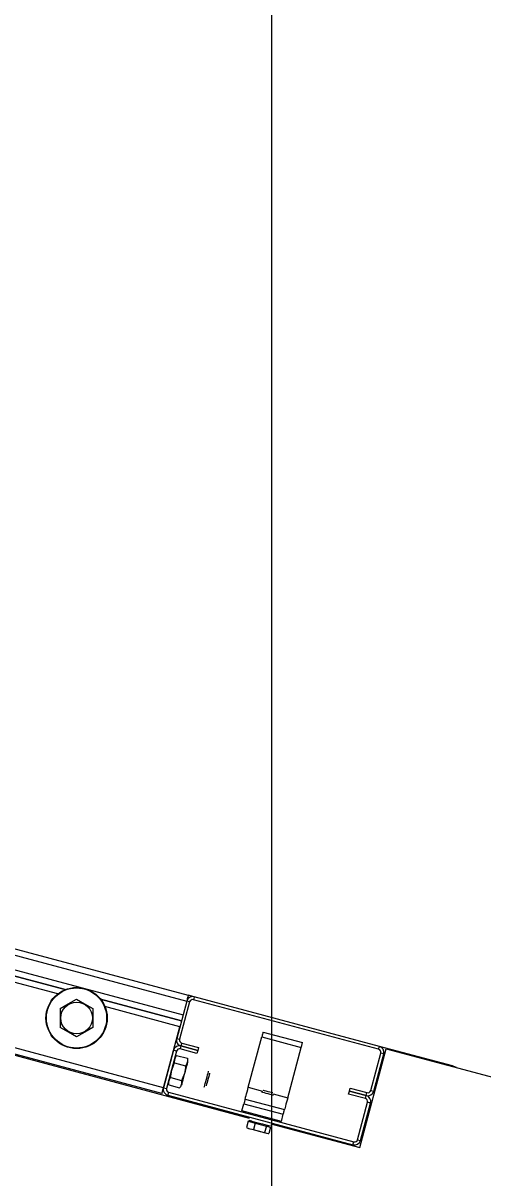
# Model space of a CAD drawing. Extents: x -264205 to -263659, y -1242401 to -1242060.
# Drawn here: x -263908.508 to -263908.294, y -1242121.535 to -1242120.997 of the extents above; entities that cross this region are included whole.
import ezdxf

# ---------------------------------------------------------------- set-up
doc = ezdxf.new("R2010")
doc.units = 0
doc.layers.add('OSI_STAVBY_KFA', color=7, linetype='Continuous')
doc.layers.add('SITUACIA_DSP_2D', color=7, linetype='Continuous')

msp = doc.modelspace()

# ---------------------------------------------------------------- linework, layer by layer
at = {"layer": 'OSI_STAVBY_KFA'}
msp.add_line((-263908.39279, -1242083.23724), (-263908.39279, -1242246.70724), dxfattribs=at)
at = {"layer": 'SITUACIA_DSP_2D'}
for p, q in [((-263908.8077, -1242121.34893), (-263908.43147, -1242121.44974)), ((-263908.80844, -1242121.35168), (-263908.43221, -1242121.45249)), ((-263908.81016, -1242121.3581), (-263908.43393, -1242121.45891)), ((-263908.48881, -1242121.44716), (-263908.75676, -1242121.37536)), ((-263908.75676, -1242121.37536), (-263908.48881, -1242121.44716)), ((-263908.4923, -1242121.44917), (-263908.75474, -1242121.37885)), ((-263908.85358, -1242121.38627), (-263908.40305, -1242121.50699)), ((-263908.44303, -1242121.49287), (-263908.81926, -1242121.39206)), ((-263908.44377, -1242121.49562), (-263908.81999, -1242121.39481)), ((-263908.48735, -1242121.45383), (-263908.4835, -1242121.45161)), ((-263908.4835, -1242121.45161), (-263908.47975, -1242121.45377)), ((-263908.43467, -1242121.46167), (-263908.47229, -1242121.45159)), ((-263908.47229, -1242121.45159), (-263908.43467, -1242121.46167)), ((-263908.43221, -1242121.45249), (-263908.43688, -1242121.46993)), ((-263908.43221, -1242121.45249), (-263908.43393, -1242121.45891)), ((-263908.43206, -1242121.45195), (-263908.43221, -1242121.45249)), ((-263908.43083, -1242121.45286), (-263908.43221, -1242121.45249)), ((-263908.43193, -1242121.45144), (-263908.43206, -1242121.45195)), ((-263908.4318, -1242121.45096), (-263908.43193, -1242121.45144)), ((-263908.43169, -1242121.45054), (-263908.4318, -1242121.45096)), ((-263908.4316, -1242121.4502), (-263908.43169, -1242121.45054)), ((-263908.43153, -1242121.44995), (-263908.4316, -1242121.4502)), ((-263908.43149, -1242121.44979), (-263908.43153, -1242121.44995)), ((-263908.43147, -1242121.44974), (-263908.43149, -1242121.44979)), ((-263908.42872, -1242121.45048), (-263908.43147, -1242121.44974)), ((-263908.42872, -1242121.45048), (-263908.42909, -1242121.45185)), ((-263908.34283, -1242121.47496), (-263908.42909, -1242121.45185)), ((-263908.34246, -1242121.47359), (-263908.42872, -1242121.45048)), ((-263908.4911, -1242121.456), (-263908.48735, -1242121.45383)), ((-263908.4911, -1242121.456), (-263908.4911, -1242121.45979)), ((-263908.47975, -1242121.45377), (-263908.4759, -1242121.456)), ((-263908.4759, -1242121.456), (-263908.4759, -1242121.45979)), ((-263908.43541, -1242121.46442), (-263908.47028, -1242121.45508)), ((-263908.43083, -1242121.45286), (-263908.4355, -1242121.47029)), ((-263908.4911, -1242121.45979), (-263908.4911, -1242121.46367)), ((-263908.4759, -1242121.45979), (-263908.4759, -1242121.46367)), ((-263908.4911, -1242121.46367), (-263908.4911, -1242121.46477)), ((-263908.48725, -1242121.467), (-263908.4911, -1242121.46477)), ((-263908.4835, -1242121.46916), (-263908.48725, -1242121.467)), ((-263908.47965, -1242121.46693), (-263908.4835, -1242121.46916)), ((-263908.4759, -1242121.46477), (-263908.47965, -1242121.46693)), ((-263908.4759, -1242121.46367), (-263908.4759, -1242121.46477)), ((-263908.44303, -1242121.49287), (-263908.43541, -1242121.46442)), ((-263908.39711, -1242121.46871), (-263908.39723, -1242121.46914)), ((-263908.397, -1242121.4683), (-263908.39711, -1242121.46871)), ((-263908.3969, -1242121.46792), (-263908.397, -1242121.4683)), ((-263908.39681, -1242121.46758), (-263908.3969, -1242121.46792)), ((-263908.39674, -1242121.46731), (-263908.39681, -1242121.46758)), ((-263908.39668, -1242121.46711), (-263908.39674, -1242121.46731)), ((-263908.39665, -1242121.46698), (-263908.39668, -1242121.46711)), ((-263908.39664, -1242121.46694), (-263908.39665, -1242121.46698)), ((-263908.39664, -1242121.46694), (-263908.37829, -1242121.47186)), ((-263908.43688, -1242121.46993), (-263908.4355, -1242121.47029)), ((-263908.43487, -1242121.47342), (-263908.43523, -1242121.47479)), ((-263908.4345, -1242121.47204), (-263908.43487, -1242121.47342)), ((-263908.42707, -1242121.47551), (-263908.43487, -1242121.47342)), ((-263908.43487, -1242121.47342), (-263908.42707, -1242121.47551)), ((-263908.4345, -1242121.47204), (-263908.4267, -1242121.47413)), ((-263908.4267, -1242121.47413), (-263908.42707, -1242121.47551)), ((-263908.40352, -1242121.49263), (-263908.39723, -1242121.46914)), ((-263908.39723, -1242121.46914), (-263908.37888, -1242121.47406)), ((-263908.38517, -1242121.49755), (-263908.37888, -1242121.47406)), ((-263908.37888, -1242121.47406), (-263908.37876, -1242121.47363)), ((-263908.37876, -1242121.47363), (-263908.37865, -1242121.47322)), ((-263908.37865, -1242121.47322), (-263908.37855, -1242121.47283)), ((-263908.37855, -1242121.47283), (-263908.37846, -1242121.4725)), ((-263908.37846, -1242121.4725), (-263908.37839, -1242121.47223)), ((-263908.37839, -1242121.47223), (-263908.37833, -1242121.47202)), ((-263908.37833, -1242121.47202), (-263908.3783, -1242121.4719)), ((-263908.3783, -1242121.4719), (-263908.37829, -1242121.47186)), ((-263908.34283, -1242121.47496), (-263908.34246, -1242121.47359)), ((-263908.30842, -1242121.48271), (-263908.34246, -1242121.47359)), ((-263908.43836, -1242121.47543), (-263908.44303, -1242121.49287)), ((-263908.43698, -1242121.4758), (-263908.44165, -1242121.49323)), ((-263908.43698, -1242121.4758), (-263908.43836, -1242121.47543)), ((-263908.4378, -1242121.4797), (-263908.43724, -1242121.47827)), ((-263908.43724, -1242121.47827), (-263908.4369, -1242121.47778)), ((-263908.4369, -1242121.47778), (-263908.4318, -1242121.47915)), ((-263908.42743, -1242121.47688), (-263908.43523, -1242121.47479)), ((-263908.4318, -1242121.47915), (-263908.43182, -1242121.48067)), ((-263908.42707, -1242121.47551), (-263908.42743, -1242121.47688)), ((-263908.35159, -1242121.52078), (-263908.33925, -1242121.47472)), ((-263908.34649, -1242121.49414), (-263908.34182, -1242121.47671)), ((-263908.34512, -1242121.49451), (-263908.34045, -1242121.47708)), ((-263908.34045, -1242121.47708), (-263908.34182, -1242121.47671)), ((-263908.33925, -1242121.47472), (-263908.15058, -1242121.52527)), ((-263908.43962, -1242121.48742), (-263908.43916, -1242121.48472)), ((-263908.43916, -1242121.48472), (-263908.43822, -1242121.48206)), ((-263908.43822, -1242121.48206), (-263908.43783, -1242121.48123)), ((-263908.43783, -1242121.48123), (-263908.4378, -1242121.4797)), ((-263908.43783, -1242121.48123), (-263908.43272, -1242121.48259)), ((-263908.4328, -1242121.48352), (-263908.43329, -1242121.48621)), ((-263908.43272, -1242121.48259), (-263908.4328, -1242121.48352)), ((-263908.4328, -1242121.48516), (-263908.43245, -1242121.48385)), ((-263908.43238, -1242121.4821), (-263908.43272, -1242121.48259)), ((-263908.43245, -1242121.48385), (-263908.43214, -1242121.48269)), ((-263908.43182, -1242121.48067), (-263908.43238, -1242121.4821)), ((-263908.43214, -1242121.48269), (-263908.43189, -1242121.48175)), ((-263908.43189, -1242121.48175), (-263908.43171, -1242121.48109)), ((-263908.43171, -1242121.48109), (-263908.43162, -1242121.48075)), ((-263908.43162, -1242121.48075), (-263908.43161, -1242121.48071)), ((-263908.30706, -1242121.48322), (-263908.30842, -1242121.48271)), ((-263908.30661, -1242121.48346), (-263908.30706, -1242121.48322)), ((-263908.44059, -1242121.49156), (-263908.44057, -1242121.49003)), ((-263908.44057, -1242121.49003), (-263908.44001, -1242121.4886)), ((-263908.44001, -1242121.4886), (-263908.43967, -1242121.48811)), ((-263908.43967, -1242121.48811), (-263908.43962, -1242121.48742)), ((-263908.43967, -1242121.48811), (-263908.43457, -1242121.48948)), ((-263908.43457, -1242121.48948), (-263908.43459, -1242121.491)), ((-263908.43427, -1242121.48885), (-263908.43457, -1242121.48948)), ((-263908.43436, -1242121.49099), (-263908.43415, -1242121.49019)), ((-263908.43329, -1242121.48621), (-263908.43427, -1242121.48885)), ((-263908.43415, -1242121.49019), (-263908.43386, -1242121.48913)), ((-263908.43386, -1242121.48913), (-263908.43353, -1242121.48788)), ((-263908.43353, -1242121.48788), (-263908.43317, -1242121.48653)), ((-263908.43317, -1242121.48653), (-263908.4328, -1242121.48516)), ((-263908.42358, -1242121.49095), (-263908.42332, -1242121.48996)), ((-263908.42332, -1242121.48996), (-263908.42303, -1242121.48888)), ((-263908.42303, -1242121.48888), (-263908.42274, -1242121.4878)), ((-263908.42274, -1242121.4878), (-263908.42247, -1242121.48681)), ((-263908.42248, -1242121.48958), (-263908.42272, -1242121.4905)), ((-263908.42221, -1242121.4886), (-263908.42248, -1242121.48958)), ((-263908.42247, -1242121.48681), (-263908.42226, -1242121.48601)), ((-263908.42226, -1242121.48601), (-263908.42211, -1242121.48546)), ((-263908.42196, -1242121.48766), (-263908.42221, -1242121.4886)), ((-263908.42211, -1242121.48546), (-263908.42205, -1242121.48522)), ((-263908.42205, -1242121.48522), (-263908.42204, -1242121.48521)), ((-263908.42175, -1242121.48689), (-263908.42196, -1242121.48766)), ((-263908.42161, -1242121.48634), (-263908.42175, -1242121.48689)), ((-263908.42154, -1242121.4861), (-263908.42161, -1242121.48634)), ((-263908.42154, -1242121.48608), (-263908.42154, -1242121.4861)), ((-263908.44377, -1242121.49562), (-263908.44375, -1242121.49557)), ((-263908.44375, -1242121.49557), (-263908.44371, -1242121.49541)), ((-263908.44371, -1242121.49541), (-263908.44364, -1242121.49515)), ((-263908.44364, -1242121.49515), (-263908.44355, -1242121.49481)), ((-263908.44355, -1242121.49481), (-263908.44344, -1242121.4944)), ((-263908.44344, -1242121.4944), (-263908.44331, -1242121.49392)), ((-263908.44331, -1242121.49392), (-263908.44317, -1242121.4934)), ((-263908.44317, -1242121.4934), (-263908.44303, -1242121.49287)), ((-263908.44303, -1242121.49287), (-263908.44165, -1242121.49323)), ((-263908.44064, -1242121.49498), (-263908.44101, -1242121.49636)), ((-263908.44064, -1242121.49498), (-263908.35439, -1242121.51809)), ((-263908.44059, -1242121.49156), (-263908.43549, -1242121.49292)), ((-263908.43515, -1242121.49244), (-263908.43549, -1242121.49292)), ((-263908.43459, -1242121.491), (-263908.43515, -1242121.49244)), ((-263908.43454, -1242121.49167), (-263908.4345, -1242121.4915)), ((-263908.4345, -1242121.4915), (-263908.43436, -1242121.49099)), ((-263908.42401, -1242121.49254), (-263908.42394, -1242121.4923)), ((-263908.42401, -1242121.49255), (-263908.42401, -1242121.49254)), ((-263908.42394, -1242121.4923), (-263908.4238, -1242121.49175)), ((-263908.4238, -1242121.49175), (-263908.42358, -1242121.49095)), ((-263908.42307, -1242121.49181), (-263908.42314, -1242121.49204)), ((-263908.42314, -1242121.49204), (-263908.42314, -1242121.49205)), ((-263908.42293, -1242121.49127), (-263908.42307, -1242121.49181)), ((-263908.42272, -1242121.4905), (-263908.42293, -1242121.49127)), ((-263908.40457, -1242121.49653), (-263908.40434, -1242121.49569)), ((-263908.40434, -1242121.49569), (-263908.40409, -1242121.49474)), ((-263908.40409, -1242121.49474), (-263908.40381, -1242121.49371)), ((-263908.40381, -1242121.49371), (-263908.40352, -1242121.49263)), ((-263908.40352, -1242121.49263), (-263908.39689, -1242121.49441)), ((-263908.39721, -1242121.49495), (-263908.39735, -1242121.49492)), ((-263908.39676, -1242121.49508), (-263908.39721, -1242121.49495)), ((-263908.39604, -1242121.49527), (-263908.39676, -1242121.49508)), ((-263908.39651, -1242121.49412), (-263908.3966, -1242121.49409)), ((-263908.39641, -1242121.49414), (-263908.39651, -1242121.49412)), ((-263908.39591, -1242121.49428), (-263908.39641, -1242121.49414)), ((-263908.39515, -1242121.49551), (-263908.39604, -1242121.49527)), ((-263908.39517, -1242121.49448), (-263908.39591, -1242121.49428)), ((-263908.39431, -1242121.49471), (-263908.39517, -1242121.49448)), ((-263908.3942, -1242121.49576), (-263908.39515, -1242121.49551)), ((-263908.39345, -1242121.49494), (-263908.39431, -1242121.49471)), ((-263908.39329, -1242121.49601), (-263908.3942, -1242121.49576)), ((-263908.39272, -1242121.49513), (-263908.39345, -1242121.49494)), ((-263908.39225, -1242121.49526), (-263908.39272, -1242121.49513)), ((-263908.39209, -1242121.4953), (-263908.39225, -1242121.49526)), ((-263908.39199, -1242121.49572), (-263908.38517, -1242121.49755)), ((-263908.35678, -1242121.49581), (-263908.35641, -1242121.49444)), ((-263908.35641, -1242121.49444), (-263908.35604, -1242121.49306)), ((-263908.34861, -1242121.49653), (-263908.35641, -1242121.49444)), ((-263908.35641, -1242121.49444), (-263908.34861, -1242121.49653)), ((-263908.35604, -1242121.49306), (-263908.34824, -1242121.49515)), ((-263908.34861, -1242121.49653), (-263908.34824, -1242121.49515)), ((-263908.34649, -1242121.49414), (-263908.34512, -1242121.49451)), ((-263908.44101, -1242121.49636), (-263908.35476, -1242121.51947)), ((-263908.40647, -1242121.50364), (-263908.40559, -1242121.50034)), ((-263908.40547, -1242121.49991), (-263908.40559, -1242121.50034)), ((-263908.40559, -1242121.50034), (-263908.38724, -1242121.50526)), ((-263908.40536, -1242121.4995), (-263908.40547, -1242121.49991)), ((-263908.40526, -1242121.49912), (-263908.40536, -1242121.4995)), ((-263908.40517, -1242121.49878), (-263908.40526, -1242121.49912)), ((-263908.4051, -1242121.49851), (-263908.40517, -1242121.49878)), ((-263908.40504, -1242121.49831), (-263908.4051, -1242121.49851)), ((-263908.40501, -1242121.49818), (-263908.40504, -1242121.49831)), ((-263908.405, -1242121.49814), (-263908.40501, -1242121.49818)), ((-263908.405, -1242121.49814), (-263908.40497, -1242121.49803)), ((-263908.405, -1242121.49814), (-263908.38665, -1242121.50306)), ((-263908.40497, -1242121.49803), (-263908.40489, -1242121.49772)), ((-263908.40489, -1242121.49772), (-263908.40475, -1242121.49721)), ((-263908.40475, -1242121.49721), (-263908.40457, -1242121.49653)), ((-263908.39254, -1242121.49621), (-263908.39329, -1242121.49601)), ((-263908.39204, -1242121.49634), (-263908.39254, -1242121.49621)), ((-263908.39185, -1242121.49639), (-263908.39204, -1242121.49634)), ((-263908.39185, -1242121.49639), (-263908.39185, -1242121.49639)), ((-263908.38599, -1242121.50061), (-263908.38621, -1242121.50144)), ((-263908.38574, -1242121.49966), (-263908.38599, -1242121.50061)), ((-263908.38546, -1242121.49862), (-263908.38574, -1242121.49966)), ((-263908.38517, -1242121.49755), (-263908.38546, -1242121.49862)), ((-263908.34898, -1242121.4979), (-263908.35678, -1242121.49581)), ((-263908.35264, -1242121.51708), (-263908.34797, -1242121.49965)), ((-263908.35126, -1242121.51745), (-263908.34659, -1242121.50002)), ((-263908.34898, -1242121.4979), (-263908.34861, -1242121.49653)), ((-263908.34659, -1242121.50002), (-263908.34797, -1242121.49965)), ((-263908.38812, -1242121.50856), (-263908.40647, -1242121.50364)), ((-263908.38812, -1242121.50856), (-263908.38724, -1242121.50526)), ((-263908.38724, -1242121.50526), (-263908.38712, -1242121.50483)), ((-263908.38712, -1242121.50483), (-263908.38701, -1242121.50442)), ((-263908.38701, -1242121.50442), (-263908.38691, -1242121.50403)), ((-263908.38691, -1242121.50403), (-263908.38682, -1242121.5037)), ((-263908.38682, -1242121.5037), (-263908.38675, -1242121.50343)), ((-263908.38675, -1242121.50343), (-263908.38669, -1242121.50322)), ((-263908.38669, -1242121.50322), (-263908.38666, -1242121.5031)), ((-263908.38666, -1242121.5031), (-263908.38665, -1242121.50306)), ((-263908.38662, -1242121.50295), (-263908.38665, -1242121.50306)), ((-263908.38653, -1242121.50264), (-263908.38662, -1242121.50295)), ((-263908.3864, -1242121.50213), (-263908.38653, -1242121.50264)), ((-263908.38621, -1242121.50144), (-263908.3864, -1242121.50213)), ((-263908.40364, -1242121.50844), (-263908.40443, -1242121.51138)), ((-263908.40443, -1242121.51138), (-263908.40287, -1242121.51205)), ((-263908.40368, -1242121.51187), (-263908.40374, -1242121.51185)), ((-263908.40331, -1242121.51197), (-263908.40368, -1242121.51187)), ((-263908.40364, -1242121.50844), (-263908.40035, -1242121.50932)), ((-263908.40332, -1242121.50803), (-263908.40315, -1242121.50807)), ((-263908.40315, -1242121.50807), (-263908.40265, -1242121.50821)), ((-263908.40265, -1242121.50821), (-263908.40185, -1242121.50842)), ((-263908.40185, -1242121.50842), (-263908.4008, -1242121.5087)), ((-263908.40035, -1242121.50932), (-263908.40114, -1242121.51227)), ((-263908.4008, -1242121.5087), (-263908.39958, -1242121.50903)), ((-263908.40035, -1242121.50932), (-263908.39511, -1242121.51072)), ((-263908.39958, -1242121.50903), (-263908.39828, -1242121.50938)), ((-263908.39828, -1242121.50938), (-263908.39697, -1242121.50973)), ((-263908.39697, -1242121.50973), (-263908.39575, -1242121.51006)), ((-263908.39511, -1242121.51072), (-263908.3959, -1242121.51367)), ((-263908.39575, -1242121.51006), (-263908.39471, -1242121.51034)), ((-263908.39511, -1242121.51072), (-263908.39316, -1242121.51124)), ((-263908.39471, -1242121.51034), (-263908.39391, -1242121.51055)), ((-263908.39316, -1242121.51124), (-263908.39395, -1242121.51419)), ((-263908.39391, -1242121.51055), (-263908.3934, -1242121.51069)), ((-263908.3934, -1242121.51069), (-263908.39323, -1242121.51073)), ((-263908.39295, -1242121.5097), (-263908.35159, -1242121.52078)), ((-263908.40265, -1242121.51214), (-263908.40331, -1242121.51197)), ((-263908.40287, -1242121.51205), (-263908.40114, -1242121.51227)), ((-263908.40173, -1242121.51239), (-263908.40265, -1242121.51214)), ((-263908.40062, -1242121.51269), (-263908.40173, -1242121.51239)), ((-263908.40114, -1242121.51227), (-263908.39862, -1242121.51319)), ((-263908.39942, -1242121.51301), (-263908.40062, -1242121.51269)), ((-263908.39821, -1242121.51333), (-263908.39942, -1242121.51301)), ((-263908.39862, -1242121.51319), (-263908.3959, -1242121.51367)), ((-263908.39707, -1242121.51364), (-263908.39821, -1242121.51333)), ((-263908.3961, -1242121.5139), (-263908.39707, -1242121.51364)), ((-263908.39536, -1242121.5141), (-263908.3961, -1242121.5139)), ((-263908.3959, -1242121.51367), (-263908.39512, -1242121.51412)), ((-263908.39491, -1242121.51422), (-263908.39536, -1242121.5141)), ((-263908.39512, -1242121.51412), (-263908.39422, -1242121.51422)), ((-263908.39478, -1242121.51425), (-263908.39491, -1242121.51422)), ((-263908.39422, -1242121.51422), (-263908.39395, -1242121.51419)), ((-263908.35264, -1242121.51708), (-263908.35126, -1242121.51745)), ((-263908.35476, -1242121.51947), (-263908.35439, -1242121.51809))]:
    msp.add_line(p, q, dxfattribs=at)
for radius in [0.01425, 0.01401, 0.00739]:
    msp.add_circle((-263908.4835, -1242121.46038), radius, dxfattribs=at)
for centre, radius, start, end in [((-263908.85358, -1242122.0399), 0.5985, 324.56502, 215.43498), ((-263908.42946, -1242121.45323), 0.00285, 75, 165), ((-263908.42946, -1242121.45323), 0.00143, 75, 165), ((-263908.4356, -1242121.47617), 0.00285, 75, 165), ((-263908.43413, -1242121.47066), 0.00285, 165, 255), ((-263908.43413, -1242121.47066), 0.00142, 165, 255), ((-263908.3432, -1242121.47634), 0.00285, 345, 75), ((-263908.4356, -1242121.47617), 0.00143, 75, 165), ((-263908.3432, -1242121.47634), 0.00143, 345, 75), ((-263908.44027, -1242121.4936), 0.00285, 165, 255), ((-263908.44027, -1242121.4936), 0.00143, 165, 255), ((-263908.34787, -1242121.49378), 0.00285, 255, 345), ((-263908.34787, -1242121.49378), 0.00143, 255, 345), ((-263908.34935, -1242121.49928), 0.00143, 345, 75), ((-263908.34935, -1242121.49928), 0.00285, 345, 75), ((-263908.40202, -1242121.50887), 0.000475, 75, 165), ((-263908.39478, -1242121.51081), 0.000475, 345, 75), ((-263908.35402, -1242121.51672), 0.00143, 255, 345), ((-263908.35402, -1242121.51672), 0.00285, 255, 345)]:
    msp.add_arc(centre, radius, start, end, dxfattribs=at)

doc.saveas('drawing.dxf')
